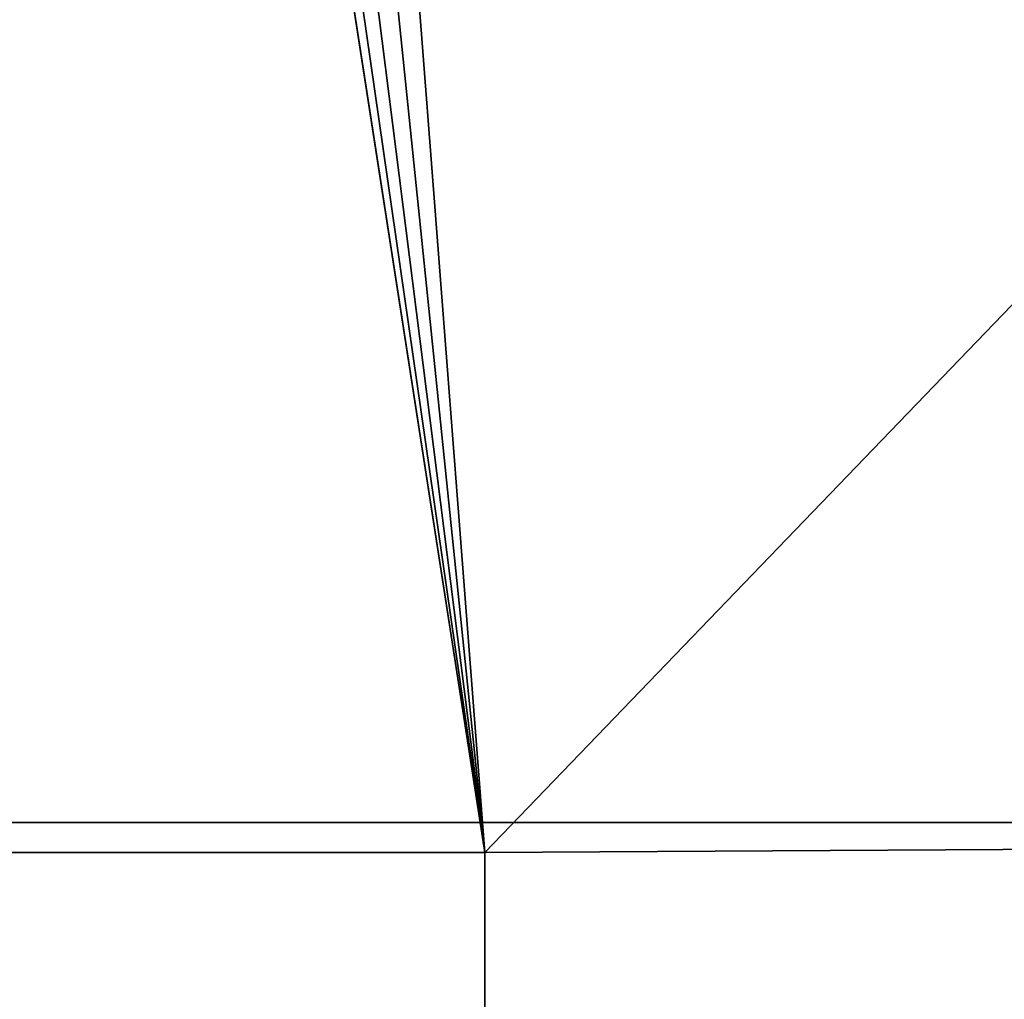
# Model space of a CAD drawing. Header units: millimetres. Extents: x -625 to 3725, y -115 to 86.
# Tile 704 of 798: x 3505 to 3513, y 12 to 20. Entities that reach past the tile are written whole.
import ezdxf

# ---------------------------------------------------------------- set-up
doc = ezdxf.new("R2010")
doc.units = ezdxf.units.MM
doc.layers.add('151', color=7, linetype='Continuous', true_color=0xffffff)

# ---------------------------------------------------------------- blocks, each defined once
blk = doc.blocks.new('UG_SURFACE_003')
at = {"layer": '151', "color": 252, "linetype": 'Continuous', "lineweight": 35}
for points in [[(3724.9999, -14, 2237), (3724.9999, 86, 2237), (2275.0001, 86, 2237), (2275.0001, -14, 2237)], [(2425, -14, 2086.9999), (2425, 86, 2086.9999), (3575, 86, 2086.9999), (3575, -14, 2086.9999)]]:
    blk.add_3dface(points, dxfattribs=at)
blk = doc.blocks.new('UG_SURFACE_133')
at = {"layer": '151', "color": 31, "linetype": 'Continuous', "lineweight": 35}
for points in [[(3561.25, -17.75, 2071.25), (3561.25, 67.25, 2071.25), (2438.75, 67.25, 2071.25), (2438.75, -17.75, 2071.25)], [(3504.8223, 66.9079, 2014.8222), (3506.2499, 67.25, 2016.2499), (3561.25, 67.25, 2071.25), (3509.0001, 13, 2019.0001)], [(3561.25, 67.25, 2071.25), (3513, 5, 2023), (3509.0001, 5, 2019.0001), (3509.0001, 13, 2019.0001)], [(3561.25, 67.25, 2071.25), (3513.2501, 3.25, 2023.2501), (3513, 3.25, 2023), (3513, 5, 2023)], [(3552.2499, 13.25, 2062.2499), (3513.2501, 3.25, 2023.2501), (3561.25, 67.25, 2071.25)], [(3503.5038, 66.3426, 2013.5038), (3503.9837, 66.7069, 2013.9837), (3504.8223, 66.9079, 2014.8222), (3509.0001, 13, 2019.0001)], [(3509.0001, 13, 2019.0001), (3502.3725, 65.3446, 2012.3725), (3502.5663, 65.631, 2012.5663), (3503.5038, 66.3426, 2013.5038)], [(3509.0001, 13, 2019.0001), (3501.6196, 64.0417, 2011.6196), (3501.7433, 64.4155, 2011.7433), (3502.3725, 65.3446, 2012.3725)], [(3501.2879, 62.644, 2011.2879), (3501.3413, 63.2019, 2011.3413), (3501.6196, 64.0417, 2011.6196), (3509.0001, 13, 2019.0001)], [(3509.0001, 13, 2019.0001), (3505.0001, 13, 2015.0001), (3501.25, 62.25, 2011.25), (3501.2879, 62.644, 2011.2879)], [(3556.7501, 13.25, 2066.75), (3556.7501, -17.75, 2066.75), (2443.2499, -17.75, 2066.75), (2443.2499, 13.25, 2066.75)], [(3552.2499, 13.25, 2062.2499), (3556.7501, 13.25, 2066.75), (2443.2499, 13.25, 2066.75), (2447.7501, 13.25, 2062.2499)], [(3552.2499, -27.75, 2062.2499), (3552.2499, 13.25, 2062.2499), (2447.7501, 13.25, 2062.2499), (2447.7501, -27.75, 2062.2499)], [(3552.2499, 13.25, 2062.2499), (3513.4749, -29.1823, 2023.4749), (3513.4242, -29.0584, 2023.4241), (3513.2501, -27.75, 2023.2501)], [(3513.2501, -27.75, 2023.2501), (3513.2501, 3.25, 2023.2501), (3552.2499, 13.25, 2062.2499)], [(3509.0001, 13, 2019.0001), (3509.0001, 5, 2019.0001), (2490.9999, 5, 2019.0001), (2490.9999, 13, 2019.0001)], [(3505.0001, 13, 2015.0001), (3509.0001, 13, 2019.0001), (2490.9999, 13, 2019.0001), (2494.9999, 13, 2015.0001)]]:
    blk.add_3dface(points, dxfattribs=at)
blk = doc.blocks.new('UG_SURFACE_137')
at = {"layer": '151', "color": 31, "linetype": 'Continuous', "lineweight": 35}
for points in [[(3501.25, 62.25, 2011.25), (3505.0001, 13, 2015.0001), (3509.0001, 13, 2019.0001), (3561.25, 67.25, 2071.25)], [(3552.2499, 13.25, -3), (3504.6675, 66.9352, -3), (3506.2499, 67.25, -3)], [(3506.2499, 67.25, -3), (3561.25, 67.25, -3), (3556.7501, 13.25, -3), (3552.2499, 13.25, -3)], [(3561.25, 67.25, 2071.25), (3509.0001, 13, 2019.0001), (3509.0001, 5, 2019.0001), (3513, 5, 2023)], [(3513, 5, 2023), (3513, 3.25, 2023), (3513.2501, 3.25, 2023.2501), (3561.25, 67.25, 2071.25)], [(3561.25, 67.25, 2071.25), (3513.2501, 3.25, 2023.2501), (3552.2499, 13.25, 2062.2499)], [(3503.3259, 66.1941, -3), (3504.3366, 66.8694, -3), (3504.6675, 66.9352, -3), (3552.2499, 13.25, -3)], [(3552.2499, 13.25, -3), (3502.306, 65.1741, -3), (3502.7144, 65.7855, -3), (3503.3259, 66.1941, -3)], [(3552.2499, 13.25, -3), (3501.5726, 63.8722, -3), (3501.6305, 64.1634, -3), (3502.306, 65.1741, -3)], [(3501.3101, 62.5523, -3), (3501.5726, 63.8722, -3), (3552.2499, 13.25, -3)], [(3509.0001, 13, -3), (3505.0001, 13, -3), (3501.25, 62.25, -3), (3501.3101, 62.5523, -3)], [(3501.3101, 62.5523, -3), (3552.2499, 13.25, -3), (3509.0001, 13, -3)], [(3552.2499, 13.25, -3), (3513, 5, -3), (3509.0001, 5, -3), (3509.0001, 13, -3)], [(3552.2499, 13.25, -3), (3513.2501, 3.25, -3), (3513, 3.25, -3), (3513, 5, -3)], [(3513.5064, -29.0387, -3), (3513.2501, -27.75, -3), (3513.2501, 3.25, -3), (3552.2499, 13.25, -3)], [(3552.2499, 13.25, 2062.2499), (3513.2501, 3.25, 2023.2501), (3513.2501, -27.75, 2023.2501)], [(3513.2501, -27.75, 2023.2501), (3513.423, -29.0539, 2023.423), (3513.4234, -29.0551, 2023.4234), (3552.2499, 13.25, 2062.2499)], [(3505.0001, 13, 2015.0001), (3505.0001, 13, -3), (3509.0001, 13, -3), (3509.0001, 13, 2019.0001)], [(3509.0001, 13, -3), (3509.0001, 5, -3), (3509.0001, 5, 2019.0001), (3509.0001, 13, 2019.0001)]]:
    blk.add_3dface(points, dxfattribs=at)

msp = doc.modelspace()

# ---------------------------------------------------------------- linework, layer by layer
at = {"layer": '151', "color": 251, "linetype": 'Continuous', "lineweight": -3, "true_color": 0x636466}
for p, q in [((3556.75, 13.25, 2066.75), (2443.25, 13.25, 2066.75)), ((3552.25, 13.25, 2062.25), (2447.75, 13.25, 2062.25)), ((3509, 13, 2019), (2491, 13, 2019)), ((3509, 13, 2019), (3505, 13, 2015)), ((3505, 13, 2015), (3509, 13, 2019)), ((3505, 13, -3), (3509, 13, -3)), ((3509, 13, 2019), (3509, 5, 2019)), ((3509, 13, -3), (3509, 5, -3)), ((3509, 13, 2019), (3509, 5, 2019)), ((3509, 13, -3), (3509, 13, 2019))]:
    msp.add_line(p, q, dxfattribs=at)

# ---------------------------------------------------------------- block references
for name in ['UG_SURFACE_003', 'UG_SURFACE_133', 'UG_SURFACE_137']:
    msp.add_blockref(name, (0, 0), dxfattribs=at)

doc.saveas('drawing.dxf')
